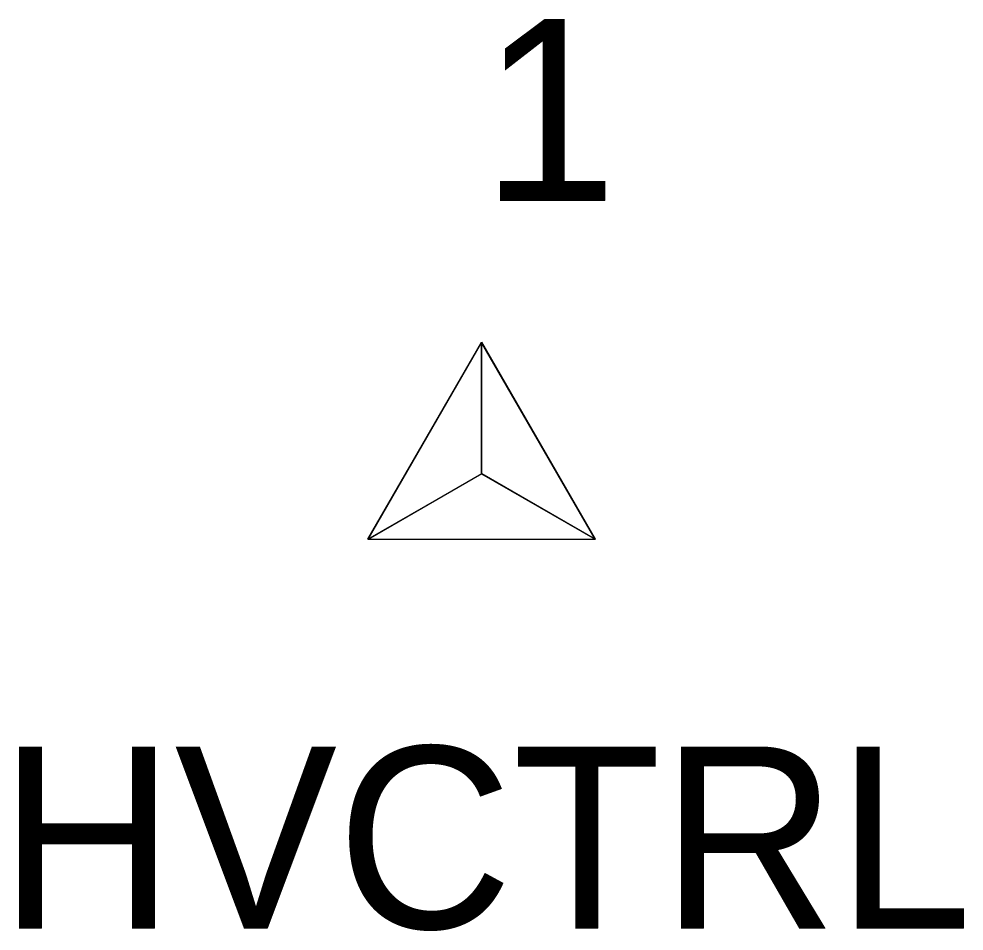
# Model space of a CAD drawing. Extents: x 1715662 to 1717487, y 887396 to 890004.
# Drawn here: x 1717100.92 to 1717111.32, y 889993.73 to 890003.76 of the extents above; entities that cross this region are included whole.
import ezdxf

# ---------------------------------------------------------------- set-up
doc = ezdxf.new("R2010")
doc.units = 0
for name, color, linetype in [('C_A', 7, 'Continuous'), ('C_I', 7, 'Continuous'), ('CPSM', 7, 'Continuous')]:
    doc.layers.add(name, color=color, linetype=linetype)

msp = doc.modelspace()

# ---------------------------------------------------------------- linework, layer by layer
at = {"layer": 'CPSM'}
for p, q in [((1717104.76, 889998.039), (1717106.01, 890000.204)), ((1717104.764, 889998.04), (1717106.014, 890000.205)), ((1717104.764, 889998.04), (1717106.014, 890000.205)), ((1717107.26, 889998.039), (1717106.01, 890000.204)), ((1717106.01, 889998.76), (1717106.01, 890000.204)), ((1717107.264, 889998.04), (1717106.014, 890000.205)), ((1717106.014, 889998.761), (1717106.014, 890000.205)), ((1717107.264, 889998.04), (1717106.014, 890000.205)), ((1717106.014, 889998.761), (1717106.014, 890000.205)), ((1717104.76, 889998.039), (1717106.01, 889998.76)), ((1717104.764, 889998.04), (1717106.014, 889998.761)), ((1717104.764, 889998.04), (1717106.014, 889998.761)), ((1717106.01, 889998.76), (1717106.01, 889998.76)), ((1717106.01, 889998.76), (1717107.26, 889998.039)), ((1717106.014, 889998.761), (1717106.014, 889998.761)), ((1717106.014, 889998.761), (1717107.264, 889998.04)), ((1717106.014, 889998.761), (1717106.014, 889998.761)), ((1717106.014, 889998.761), (1717107.264, 889998.04)), ((1717104.76, 889998.039), (1717107.26, 889998.039)), ((1717104.764, 889998.04), (1717107.264, 889998.04)), ((1717104.764, 889998.04), (1717107.264, 889998.04))]:
    msp.add_line(p, q, dxfattribs=at)

# ---------------------------------------------------------------- texts
at = {"layer": 'C_A'}
for p in [(1717100.703, 889993.76), (1717100.707, 889993.761), (1717100.707, 889993.761)]:
    msp.add_text('HVCTRL', height=2, dxfattribs=at).set_placement(p)
at = {"layer": 'C_I'}
for p in [(1717106.01, 890001.76), (1717106.014, 890001.761), (1717106.014, 890001.761)]:
    msp.add_text('1', height=2, dxfattribs=at).set_placement(p)

doc.saveas('drawing.dxf')
